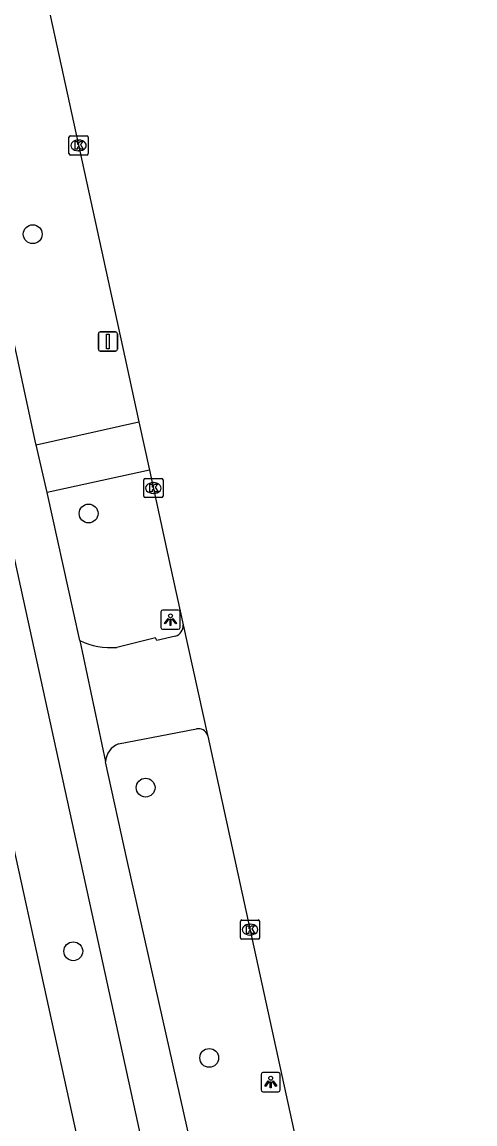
# Model space of a CAD drawing. Extents: x 160037 to 160839, y 385326 to 386441.
# Drawn here: x 160774.3 to 160797.8, y 385576.8 to 385634.1 of the extents above; entities that cross this region are included whole.
import ezdxf

# ---------------------------------------------------------------- set-up
doc = ezdxf.new("R2010")
doc.units = 0
for name, color, linetype in [('IMGEO_Boom', 7, 'Continuous'), ('IMGEO_Fietspad_gesloten', 7, 'Continuous'), ('IMGEO_Kolk', 7, 'Continuous'), ('IMGEO_Lichtpunt', 7, 'Continuous'), ('IMGEO_Rijbaan_lokaal_gesloten', 7, 'Continuous'), ('IMGEO_Verkeersbordpaal', 7, 'Continuous'), ('IMGEO_Voetpad_open', 7, 'Continuous')]:
    doc.layers.add(name, color=color, linetype=linetype)

msp = doc.modelspace()

# ---------------------------------------------------------------- linework, layer by layer
at = {"layer": 'IMGEO_Boom'}
for centre in [(160774.865, 385623.084), (160777.77, 385608.564), (160780.729, 385594.312), (160776.973, 385585.806), (160784.035, 385580.264)]:
    msp.add_circle(centre, 0.489, dxfattribs=at)
at = {"layer": 'IMGEO_Fietspad_gesloten'}
for points in [[(160775.044, 385612.131), (160775.03, 385612.19), (160770.584, 385632.759), (160769.982, 385635.685), (160754.19, 385708.351), (160753.59, 385711.343), (160752.714, 385715.259)], [(160775.614, 385609.651), (160775.044, 385612.131)], [(160777.314, 385601.958), (160776.984, 385603.455), (160775.614, 385609.651)], [(160773.578, 385607.755), (160785.443, 385553.359)], [(160777.314, 385601.958), (160778.646, 385595.661)], [(160782.274, 385602.186), (160781.308, 385601.967), (160781.245, 385602.106), (160779.239, 385601.605)], [(160779.316, 385596.599), (160782.393, 385597.177), (160783.373, 385597.367)], [(160794.035, 385525.267), (160792.58, 385531.931), (160783.26, 385575.025), (160779.774, 385590.533), (160778.646, 385595.661)]]:
    msp.add_lwpolyline(points, dxfattribs=at)
for centre, radius, start, end in [((160782.11, 385602.735), 0.573, 286.6032, 4.9183), ((160778.936, 385605.378), 3.785, 244.6277, 274.5898), ((160783.483, 385596.893), 0.486, 17.9332, 103.0952), ((160779.747, 385595.583), 1.104, 112.9988, 175.9258)]:
    msp.add_arc(centre, radius, start, end, dxfattribs=at)
at = {"layer": 'IMGEO_Kolk'}
for p, q in [((160776.747, 385627.272), (160776.747, 385628.124)), ((160776.822, 385628.198), (160777.674, 385628.198)), ((160777.748, 385628.124), (160777.748, 385627.272)), ((160777.235, 385627.978), (160777.26, 385627.978)), ((160777.674, 385627.198), (160776.822, 385627.198)), ((160777.258, 385627.418), (160777.233, 385627.418)), ((160780.707, 385610.389), (160781.559, 385610.389)), ((160780.632, 385609.463), (160780.632, 385610.315)), ((160781.12, 385610.169), (160781.145, 385610.169)), ((160781.633, 385610.315), (160781.633, 385609.463)), ((160781.559, 385609.389), (160780.707, 385609.389)), ((160781.143, 385609.609), (160781.118, 385609.609)), ((160785.729, 385587.432), (160786.581, 385587.432)), ((160785.654, 385586.506), (160785.654, 385587.358)), ((160786.142, 385587.212), (160786.167, 385587.212)), ((160786.655, 385587.358), (160786.655, 385586.506)), ((160786.581, 385586.432), (160785.729, 385586.432)), ((160786.165, 385586.652), (160786.14, 385586.652))]:
    msp.add_line(p, q, dxfattribs=at)
for points in [[(160776.747, 385627.272), (160776.747, 385628.124)], [(160776.822, 385628.198), (160777.674, 385628.198)], [(160777.748, 385628.124), (160777.748, 385627.272)], [(160777.068, 385627.898), (160777.191, 385627.898), (160777.191, 385627.747), (160777.321, 385627.898), (160777.485, 385627.898), (160777.339, 385627.747), (160777.492, 385627.498), (160777.34, 385627.498), (160777.255, 385627.662), (160777.191, 385627.595), (160777.191, 385627.498), (160777.068, 385627.498), (160777.068, 385627.898)], [(160777.674, 385627.198), (160776.822, 385627.198)], [(160780.707, 385610.389), (160781.559, 385610.389)], [(160780.632, 385609.463), (160780.632, 385610.315)], [(160780.953, 385610.089), (160781.076, 385610.089), (160781.076, 385609.938), (160781.206, 385610.089), (160781.37, 385610.089), (160781.224, 385609.938), (160781.377, 385609.689), (160781.225, 385609.689), (160781.14, 385609.853), (160781.076, 385609.786), (160781.076, 385609.689), (160780.953, 385609.689), (160780.953, 385610.089)], [(160781.633, 385610.315), (160781.633, 385609.463)], [(160781.559, 385609.389), (160780.707, 385609.389)], [(160785.729, 385587.432), (160786.581, 385587.432)], [(160785.654, 385586.506), (160785.654, 385587.358)], [(160785.975, 385587.132), (160786.098, 385587.132), (160786.098, 385586.981), (160786.228, 385587.132), (160786.392, 385587.132), (160786.246, 385586.981), (160786.399, 385586.732), (160786.247, 385586.732), (160786.162, 385586.896), (160786.098, 385586.829), (160786.098, 385586.732), (160785.975, 385586.732), (160785.975, 385587.132)], [(160786.655, 385587.358), (160786.655, 385586.506)], [(160786.581, 385586.432), (160785.729, 385586.432)]]:
    msp.add_lwpolyline(points, dxfattribs=at)
for centre, start, end in [((160776.824, 385628.122), 91.552, 178.448), ((160776.824, 385628.122), 91.552, 178.448), ((160777.672, 385628.122), 1.552, 88.448), ((160777.672, 385628.122), 1.552, 88.448), ((160776.824, 385627.274), 181.552, 268.448), ((160776.824, 385627.274), 181.552, 268.448), ((160777.672, 385627.274), 271.552, 358.448), ((160777.672, 385627.274), 271.552, 358.448), ((160780.709, 385610.313), 91.552, 178.448), ((160780.709, 385610.313), 91.552, 178.448), ((160781.557, 385610.313), 1.552, 88.448), ((160781.557, 385610.313), 1.552, 88.448), ((160780.709, 385609.465), 181.552, 268.448), ((160780.709, 385609.465), 181.552, 268.448), ((160781.557, 385609.465), 271.552, 358.448), ((160781.557, 385609.465), 271.552, 358.448), ((160785.731, 385587.356), 91.552, 178.448), ((160785.731, 385587.356), 91.552, 178.448), ((160786.579, 385587.356), 1.552, 88.448), ((160786.579, 385587.356), 1.552, 88.448), ((160785.731, 385586.508), 181.552, 268.448), ((160785.731, 385586.508), 181.552, 268.448), ((160786.579, 385586.508), 271.552, 358.448), ((160786.579, 385586.508), 271.552, 358.448)]:
    msp.add_arc(centre, 0.0765, start, end, dxfattribs=at)
for centre, major_axis, ratio, start_param, end_param in [((160777.234, 385627.698), (-0.387, 0.002), 0.722429, 4.712389, 7.853982), ((160777.259, 385627.698), (-0.39, 0.002), 0.717154, 1.570796, 4.712389), ((160781.119, 385609.889), (-0.387, 0.002), 0.722429, 4.712389, 7.853982), ((160781.144, 385609.889), (-0.39, 0.002), 0.717154, 1.570796, 4.712389), ((160786.141, 385586.932), (-0.387, 0.002), 0.722429, 4.712389, 7.853982), ((160786.166, 385586.932), (-0.39, 0.002), 0.717154, 1.570796, 4.712389)]:
    msp.add_ellipse(centre, major_axis=major_axis, ratio=ratio, start_param=start_param, end_param=end_param, dxfattribs=at)
at = {"layer": 'IMGEO_Lichtpunt'}
for p, q in [((160782.423, 385603.545), (160781.615, 385603.545)), ((160782.423, 385603.545), (160781.615, 385603.545)), ((160781.521, 385603.45), (160781.521, 385602.643)), ((160781.521, 385603.45), (160781.521, 385602.643)), ((160782.517, 385602.643), (160782.517, 385603.45)), ((160782.517, 385602.643), (160782.517, 385603.45)), ((160781.615, 385602.549), (160782.423, 385602.549)), ((160781.615, 385602.549), (160782.423, 385602.549)), ((160787.633, 385579.503), (160786.825, 385579.503)), ((160787.633, 385579.503), (160786.825, 385579.503)), ((160786.731, 385579.408), (160786.731, 385578.601)), ((160786.731, 385579.408), (160786.731, 385578.601)), ((160787.727, 385578.601), (160787.727, 385579.408)), ((160787.727, 385578.601), (160787.727, 385579.408)), ((160786.825, 385578.507), (160787.633, 385578.507)), ((160786.825, 385578.507), (160787.633, 385578.507))]:
    msp.add_line(p, q, dxfattribs=at)
for points in [[(160781.895, 385603.114), (160781.934, 385603.086), (160781.746, 385602.824), (160781.708, 385602.851), (160781.895, 385603.114)], [(160781.997, 385603.066), (160782.044, 385603.066), (160782.044, 385602.744), (160781.997, 385602.744), (160781.997, 385603.066)], [(160782.107, 385603.086), (160782.145, 385603.113), (160782.332, 385602.851), (160782.293, 385602.823), (160782.107, 385603.086)], [(160787.105, 385579.072), (160787.144, 385579.044), (160786.956, 385578.782), (160786.918, 385578.809), (160787.105, 385579.072)], [(160787.207, 385579.024), (160787.254, 385579.024), (160787.254, 385578.702), (160787.207, 385578.702), (160787.207, 385579.024)], [(160787.317, 385579.044), (160787.355, 385579.071), (160787.542, 385578.809), (160787.503, 385578.781), (160787.317, 385579.044)]]:
    msp.add_lwpolyline(points, dxfattribs=at)
for centre in [(160782.02, 385603.248), (160787.23, 385579.206)]:
    msp.add_circle(centre, 0.0994, dxfattribs=at)
for centre, start, end in [((160781.615, 385603.45), 90, 180), ((160781.615, 385603.45), 90, 180), ((160782.423, 385603.45), 0, 90), ((160782.423, 385603.45), 0, 90), ((160781.615, 385602.643), 180, 270), ((160781.615, 385602.643), 180, 270), ((160782.423, 385602.643), 270, 0), ((160782.423, 385602.643), 270, 360), ((160786.825, 385579.408), 90, 180), ((160786.825, 385579.408), 90, 180), ((160787.633, 385579.408), 0, 90), ((160787.633, 385579.408), 0, 90), ((160786.825, 385578.601), 180, 270), ((160786.825, 385578.601), 180, 270), ((160787.633, 385578.601), 270, 0), ((160787.633, 385578.601), 270, 360)]:
    msp.add_arc(centre, 0.0946, start, end, dxfattribs=at)
at = {"layer": 'IMGEO_Rijbaan_lokaal_gesloten'}
for points in [[(160757.948, 385716.034), (160779.653, 385616.692), (160780.375, 385613.325)], [(160780.375, 385613.325), (160780.933, 385610.81)], [(160780.933, 385610.81), (160782.029, 385605.777), (160782.681, 385602.784)], [(160782.681, 385602.784), (160783.946, 385597.043)], [(160783.946, 385597.043), (160783.96, 385596.982), (160784.604, 385594.044), (160797.84, 385533.358)]]:
    msp.add_lwpolyline(points, dxfattribs=at)
at = {"layer": 'IMGEO_Verkeersbordpaal'}
for p, q in [((160778.274, 385617.106), (160778.274, 385617.906)), ((160778.274, 385617.906), (160778.274, 385617.106)), ((160778.374, 385618.006), (160779.164, 385618.006)), ((160779.164, 385618.006), (160778.374, 385618.006)), ((160779.264, 385617.906), (160779.264, 385617.106)), ((160779.264, 385617.106), (160779.264, 385617.906)), ((160779.164, 385617.006), (160778.374, 385617.006)), ((160778.374, 385617.006), (160779.164, 385617.006))]:
    msp.add_line(p, q, dxfattribs=at)
msp.add_lwpolyline([(160778.694, 385617.881), (160778.844, 385617.881), (160778.844, 385617.131), (160778.694, 385617.131), (160778.694, 385617.881)], dxfattribs=at)
for centre, start, end in [((160778.374, 385617.906), 90, 180), ((160778.374, 385617.906), 90, 180), ((160779.164, 385617.906), 0, 90), ((160779.164, 385617.906), 360, 90), ((160778.374, 385617.106), 180, 270), ((160778.374, 385617.106), 180, 270), ((160779.164, 385617.106), 270, 0), ((160779.164, 385617.106), 270, 0)]:
    msp.add_arc(centre, 0.1, start, end, dxfattribs=at)
at = {"layer": 'IMGEO_Voetpad_open'}
for points in [[(160775.044, 385612.131), (160780.375, 385613.325)], [(160780.933, 385610.81), (160775.614, 385609.651)], [(160770.282, 385607.5), (160782.291, 385552.678), (160785.443, 385553.359)]]:
    msp.add_lwpolyline(points, dxfattribs=at)

doc.saveas('drawing.dxf')
